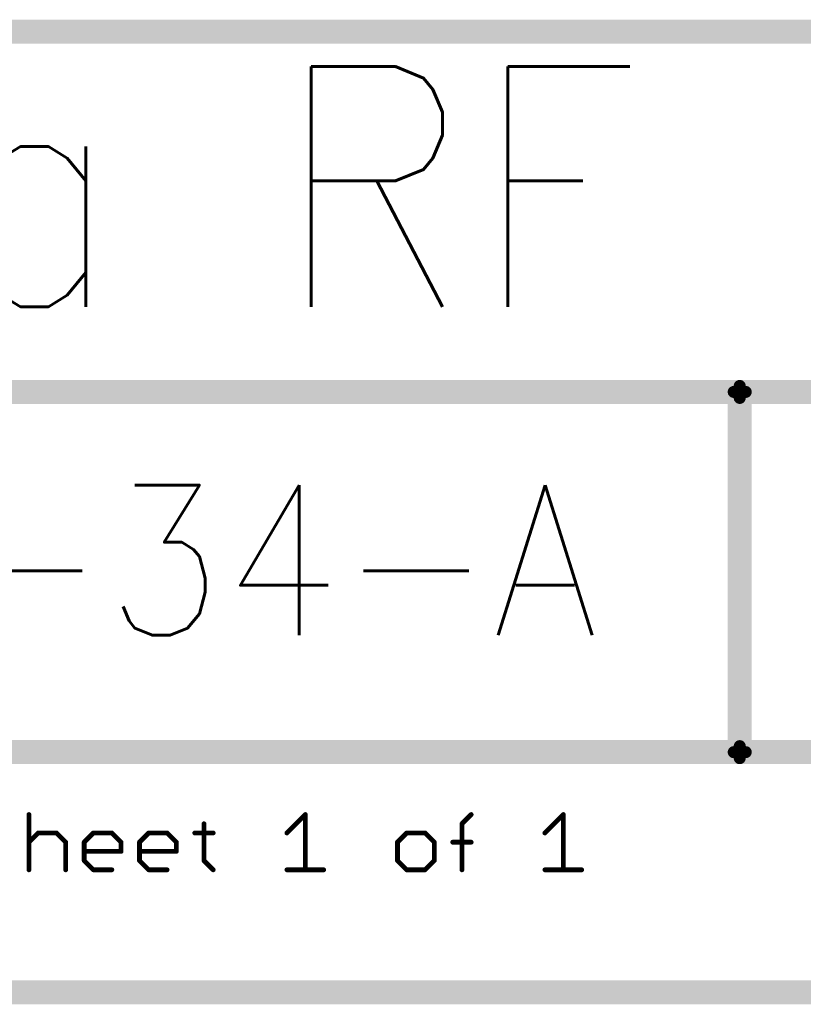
# Model space of a CAD drawing. Header units: millimetres. Extents: x -1.5 to 11.1, y -3 to 5.
# Tile 314 of 323: x 8 to 8.653, y -3.01 to -2.19. Entities that reach past the tile are written whole.
import ezdxf

# ---------------------------------------------------------------- set-up
doc = ezdxf.new("R2010")
doc.units = ezdxf.units.MM
doc.header["$MEASUREMENT"] = 0
doc.layers.add('Document', color=7, linetype='Continuous', true_color=0x7f7f00)
doc.styles.add('textstyle15', font='standard')
doc.styles.add('textstyle17', font='standard')

# ---------------------------------------------------------------- blocks, each defined once
blk = doc.blocks.new('PCB_F___30T_20G_16D_4003_1')
at = {"layer": 'Document'}
for points in [[(6.4, -2.2, 0.02, 0.02, 0), (9, -2.2, 0.02, 0.02, 0)], [(7.1, -2.5, 0.02, 0.02, 0), (8.6, -2.5, 0.02, 0.02, 0)], [(8.6, -2.5, 0.02, 0.02, 0), (9, -2.5, 0.02, 0.02, 0)], [(8.6, -2.8, 0.02, 0.02, 0), (8.6, -2.5, 0.02, 0.02, 0)], [(8.6, -2.505, 0.01, 0.01, -1), (8.6, -2.495, 0.01, 0.01, 0)], [(8.595, -2.5, 0.01, 0.01, -1), (8.605, -2.5, 0.01, 0.01, 0)], [(8.6, -2.495, 0.01, 0.01, -1), (8.6, -2.505, 0.01, 0.01, 0)], [(7.8, -2.8, 0.02, 0.02, 0), (8.6, -2.8, 0.02, 0.02, 0)], [(8.6, -2.8, 0.02, 0.02, 0), (9, -2.8, 0.02, 0.02, 0)], [(8.6, -2.805, 0.01, 0.01, -1), (8.6, -2.795, 0.01, 0.01, 0)], [(8.605, -2.8, 0.01, 0.01, -1), (8.595, -2.8, 0.01, 0.01, 0)], [(8.6, -2.795, 0.01, 0.01, -1), (8.6, -2.805, 0.01, 0.01, 0)], [(8.008039, -2.898, 0.004, 0.004, 0), (8.008039, -2.851961, 0.004, 0.004, 0)], [(8.007039, -2.851961, 0.002, 0.002, -1), (8.009039, -2.851961, 0.002, 0.002, 0)], [(8.222889, -2.867307, 0.004, 0.004, 0), (8.238235, -2.851961, 0.004, 0.004, 0)], [(8.238235, -2.898, 0.004, 0.004, 0), (8.238235, -2.851961, 0.004, 0.004, 0)], [(8.237235, -2.851961, 0.002, 0.002, -1), (8.239235, -2.851961, 0.002, 0.002, 0)], [(8.237528, -2.851254, 0.002, 0.002, -1), (8.238942, -2.852668, 0.002, 0.002, 0)], [(8.36868, -2.859634, 0.004, 0.004, 0), (8.376353, -2.851961, 0.004, 0.004, 0)], [(8.375646, -2.851254, 0.002, 0.002, -1), (8.37706, -2.852668, 0.002, 0.002, 0)], [(8.437739, -2.867307, 0.004, 0.004, 0), (8.453085, -2.851961, 0.004, 0.004, 0)], [(8.453085, -2.898, 0.004, 0.004, 0), (8.453085, -2.851961, 0.004, 0.004, 0)], [(8.452085, -2.851961, 0.002, 0.002, -1), (8.454085, -2.851961, 0.002, 0.002, 0)], [(8.452378, -2.851254, 0.002, 0.002, -1), (8.453792, -2.852668, 0.002, 0.002, 0)], [(8.15383, -2.890327, 0.004, 0.004, 0), (8.15383, -2.859634, 0.004, 0.004, 0)], [(8.15283, -2.859634, 0.002, 0.002, -1), (8.15483, -2.859634, 0.002, 0.002, 0)], [(8.36868, -2.898, 0.004, 0.004, 0), (8.36868, -2.859634, 0.004, 0.004, 0)], [(8.36768, -2.859634, 0.002, 0.002, -1), (8.36968, -2.859634, 0.002, 0.002, 0)], [(8.369387, -2.860341, 0.002, 0.002, -1), (8.367973, -2.858927, 0.002, 0.002, 0)], [(8.008039, -2.87498, 0.004, 0.004, 0), (8.015712, -2.867307, 0.004, 0.004, 0)], [(8.015712, -2.867307, 0.004, 0.004, 0), (8.031059, -2.867307, 0.004, 0.004, 0)], [(8.015712, -2.868307, 0.002, 0.002, -1), (8.015712, -2.866307, 0.002, 0.002, 0)], [(8.015005, -2.8666, 0.002, 0.002, -1), (8.016419, -2.868014, 0.002, 0.002, 0)], [(8.031059, -2.867307, 0.004, 0.004, 0), (8.038732, -2.87498, 0.004, 0.004, 0)], [(8.030352, -2.868014, 0.002, 0.002, -1), (8.031766, -2.8666, 0.002, 0.002, 0)], [(8.031059, -2.866307, 0.002, 0.002, -1), (8.031059, -2.868307, 0.002, 0.002, 0)], [(8.054078, -2.87498, 0.004, 0.004, 0), (8.061752, -2.867307, 0.004, 0.004, 0)], [(8.061752, -2.867307, 0.004, 0.004, 0), (8.077098, -2.867307, 0.004, 0.004, 0)], [(8.061752, -2.868307, 0.002, 0.002, -1), (8.061752, -2.866307, 0.002, 0.002, 0)], [(8.061044, -2.8666, 0.002, 0.002, -1), (8.062459, -2.868014, 0.002, 0.002, 0)], [(8.077098, -2.867307, 0.004, 0.004, 0), (8.084771, -2.87498, 0.004, 0.004, 0)], [(8.076391, -2.868014, 0.002, 0.002, -1), (8.077805, -2.8666, 0.002, 0.002, 0)], [(8.077098, -2.866307, 0.002, 0.002, -1), (8.077098, -2.868307, 0.002, 0.002, 0)], [(8.100118, -2.87498, 0.004, 0.004, 0), (8.107791, -2.867307, 0.004, 0.004, 0)], [(8.107791, -2.867307, 0.004, 0.004, 0), (8.123137, -2.867307, 0.004, 0.004, 0)], [(8.107791, -2.868307, 0.002, 0.002, -1), (8.107791, -2.866307, 0.002, 0.002, 0)], [(8.107084, -2.8666, 0.002, 0.002, -1), (8.108498, -2.868014, 0.002, 0.002, 0)], [(8.123137, -2.867307, 0.004, 0.004, 0), (8.130811, -2.87498, 0.004, 0.004, 0)], [(8.12243, -2.868014, 0.002, 0.002, -1), (8.123844, -2.8666, 0.002, 0.002, 0)], [(8.123137, -2.866307, 0.002, 0.002, -1), (8.123137, -2.868307, 0.002, 0.002, 0)], [(8.146157, -2.867307, 0.004, 0.004, 0), (8.161503, -2.867307, 0.004, 0.004, 0)], [(8.146157, -2.868307, 0.002, 0.002, -1), (8.146157, -2.866307, 0.002, 0.002, 0)], [(8.161503, -2.866307, 0.002, 0.002, -1), (8.161503, -2.868307, 0.002, 0.002, 0)], [(8.223596, -2.868014, 0.002, 0.002, -1), (8.222182, -2.8666, 0.002, 0.002, 0)], [(8.314968, -2.87498, 0.004, 0.004, 0), (8.322641, -2.867307, 0.004, 0.004, 0)], [(8.322641, -2.867307, 0.004, 0.004, 0), (8.337987, -2.867307, 0.004, 0.004, 0)], [(8.322641, -2.868307, 0.002, 0.002, -1), (8.322641, -2.866307, 0.002, 0.002, 0)], [(8.321934, -2.8666, 0.002, 0.002, -1), (8.323348, -2.868014, 0.002, 0.002, 0)], [(8.337987, -2.867307, 0.004, 0.004, 0), (8.34566, -2.87498, 0.004, 0.004, 0)], [(8.33728, -2.868014, 0.002, 0.002, -1), (8.338694, -2.8666, 0.002, 0.002, 0)], [(8.337987, -2.866307, 0.002, 0.002, -1), (8.337987, -2.868307, 0.002, 0.002, 0)], [(8.438446, -2.868014, 0.002, 0.002, -1), (8.437032, -2.8666, 0.002, 0.002, 0)], [(8.008746, -2.875688, 0.002, 0.002, -1), (8.007332, -2.874273, 0.002, 0.002, 0)], [(8.038732, -2.898, 0.004, 0.004, 0), (8.038732, -2.87498, 0.004, 0.004, 0)], [(8.037732, -2.87498, 0.002, 0.002, -1), (8.039732, -2.87498, 0.002, 0.002, 0)], [(8.039439, -2.874273, 0.002, 0.002, -1), (8.038025, -2.875688, 0.002, 0.002, 0)], [(8.054078, -2.890327, 0.004, 0.004, 0), (8.054078, -2.87498, 0.004, 0.004, 0)], [(8.053078, -2.87498, 0.002, 0.002, -1), (8.055078, -2.87498, 0.002, 0.002, 0)], [(8.054786, -2.875688, 0.002, 0.002, -1), (8.053371, -2.874273, 0.002, 0.002, 0)], [(8.084771, -2.882654, 0.004, 0.004, 0), (8.084771, -2.87498, 0.004, 0.004, 0)], [(8.083771, -2.87498, 0.002, 0.002, -1), (8.085771, -2.87498, 0.002, 0.002, 0)], [(8.085478, -2.874273, 0.002, 0.002, -1), (8.084064, -2.875688, 0.002, 0.002, 0)], [(8.100118, -2.890327, 0.004, 0.004, 0), (8.100118, -2.87498, 0.004, 0.004, 0)], [(8.099118, -2.87498, 0.002, 0.002, -1), (8.101118, -2.87498, 0.002, 0.002, 0)], [(8.100825, -2.875688, 0.002, 0.002, -1), (8.099411, -2.874273, 0.002, 0.002, 0)], [(8.130811, -2.882654, 0.004, 0.004, 0), (8.130811, -2.87498, 0.004, 0.004, 0)], [(8.129811, -2.87498, 0.002, 0.002, -1), (8.131811, -2.87498, 0.002, 0.002, 0)], [(8.131518, -2.874273, 0.002, 0.002, -1), (8.130103, -2.875688, 0.002, 0.002, 0)], [(8.315675, -2.875688, 0.002, 0.002, -1), (8.31426, -2.874273, 0.002, 0.002, 0)], [(8.314968, -2.890327, 0.004, 0.004, 0), (8.314968, -2.87498, 0.004, 0.004, 0)], [(8.313968, -2.87498, 0.002, 0.002, -1), (8.315968, -2.87498, 0.002, 0.002, 0)], [(8.34566, -2.890327, 0.004, 0.004, 0), (8.34566, -2.87498, 0.004, 0.004, 0)], [(8.34466, -2.87498, 0.002, 0.002, -1), (8.34666, -2.87498, 0.002, 0.002, 0)], [(8.346367, -2.874273, 0.002, 0.002, -1), (8.344953, -2.875688, 0.002, 0.002, 0)], [(8.361007, -2.87498, 0.004, 0.004, 0), (8.376353, -2.87498, 0.004, 0.004, 0)], [(8.361007, -2.87598, 0.002, 0.002, -1), (8.361007, -2.87398, 0.002, 0.002, 0)], [(8.376353, -2.87398, 0.002, 0.002, -1), (8.376353, -2.87598, 0.002, 0.002, 0)], [(8.054078, -2.882654, 0.004, 0.004, 0), (8.084771, -2.882654, 0.004, 0.004, 0)], [(8.054078, -2.883654, 0.002, 0.002, -1), (8.054078, -2.881654, 0.002, 0.002, 0)], [(8.085771, -2.882654, 0.002, 0.002, -1), (8.083771, -2.882654, 0.002, 0.002, 0)], [(8.084771, -2.881654, 0.002, 0.002, -1), (8.084771, -2.883654, 0.002, 0.002, 0)], [(8.100118, -2.882654, 0.004, 0.004, 0), (8.130811, -2.882654, 0.004, 0.004, 0)], [(8.100118, -2.883654, 0.002, 0.002, -1), (8.100118, -2.881654, 0.002, 0.002, 0)], [(8.131811, -2.882654, 0.002, 0.002, -1), (8.129811, -2.882654, 0.002, 0.002, 0)], [(8.130811, -2.881654, 0.002, 0.002, -1), (8.130811, -2.883654, 0.002, 0.002, 0)], [(8.054078, -2.890327, 0.004, 0.004, 0), (8.061752, -2.898, 0.004, 0.004, 0)], [(8.053371, -2.891034, 0.002, 0.002, -1), (8.054786, -2.88962, 0.002, 0.002, 0)], [(8.055078, -2.890327, 0.002, 0.002, -1), (8.053078, -2.890327, 0.002, 0.002, 0)], [(8.100118, -2.890327, 0.004, 0.004, 0), (8.107791, -2.898, 0.004, 0.004, 0)], [(8.099411, -2.891034, 0.002, 0.002, -1), (8.100825, -2.88962, 0.002, 0.002, 0)], [(8.101118, -2.890327, 0.002, 0.002, -1), (8.099118, -2.890327, 0.002, 0.002, 0)], [(8.15383, -2.890327, 0.004, 0.004, 0), (8.161503, -2.898, 0.004, 0.004, 0)], [(8.153123, -2.891034, 0.002, 0.002, -1), (8.154537, -2.88962, 0.002, 0.002, 0)], [(8.15483, -2.890327, 0.002, 0.002, -1), (8.15283, -2.890327, 0.002, 0.002, 0)], [(8.31426, -2.891034, 0.002, 0.002, -1), (8.315675, -2.88962, 0.002, 0.002, 0)], [(8.314968, -2.890327, 0.004, 0.004, 0), (8.322641, -2.898, 0.004, 0.004, 0)], [(8.315968, -2.890327, 0.002, 0.002, -1), (8.313968, -2.890327, 0.002, 0.002, 0)], [(8.337987, -2.898, 0.004, 0.004, 0), (8.34566, -2.890327, 0.004, 0.004, 0)], [(8.34666, -2.890327, 0.002, 0.002, -1), (8.34466, -2.890327, 0.002, 0.002, 0)], [(8.344953, -2.88962, 0.002, 0.002, -1), (8.346367, -2.891034, 0.002, 0.002, 0)], [(8.009039, -2.898, 0.002, 0.002, -1), (8.007039, -2.898, 0.002, 0.002, 0)], [(8.039732, -2.898, 0.002, 0.002, -1), (8.037732, -2.898, 0.002, 0.002, 0)], [(8.061752, -2.898, 0.004, 0.004, 0), (8.077098, -2.898, 0.004, 0.004, 0)], [(8.061752, -2.899, 0.002, 0.002, -1), (8.061752, -2.897, 0.002, 0.002, 0)], [(8.062459, -2.897293, 0.002, 0.002, -1), (8.061044, -2.898707, 0.002, 0.002, 0)], [(8.077098, -2.897, 0.002, 0.002, -1), (8.077098, -2.899, 0.002, 0.002, 0)], [(8.107791, -2.898, 0.004, 0.004, 0), (8.123137, -2.898, 0.004, 0.004, 0)], [(8.107791, -2.899, 0.002, 0.002, -1), (8.107791, -2.897, 0.002, 0.002, 0)], [(8.108498, -2.897293, 0.002, 0.002, -1), (8.107084, -2.898707, 0.002, 0.002, 0)], [(8.123137, -2.897, 0.002, 0.002, -1), (8.123137, -2.899, 0.002, 0.002, 0)], [(8.16221, -2.897293, 0.002, 0.002, -1), (8.160796, -2.898707, 0.002, 0.002, 0)], [(8.222889, -2.898, 0.004, 0.004, 0), (8.253582, -2.898, 0.004, 0.004, 0)], [(8.222889, -2.899, 0.002, 0.002, -1), (8.222889, -2.897, 0.002, 0.002, 0)], [(8.239235, -2.898, 0.002, 0.002, -1), (8.237235, -2.898, 0.002, 0.002, 0)], [(8.253582, -2.897, 0.002, 0.002, -1), (8.253582, -2.899, 0.002, 0.002, 0)], [(8.322641, -2.898, 0.004, 0.004, 0), (8.337987, -2.898, 0.004, 0.004, 0)], [(8.322641, -2.899, 0.002, 0.002, -1), (8.322641, -2.897, 0.002, 0.002, 0)], [(8.323348, -2.897293, 0.002, 0.002, -1), (8.321934, -2.898707, 0.002, 0.002, 0)], [(8.338694, -2.898707, 0.002, 0.002, -1), (8.33728, -2.897293, 0.002, 0.002, 0)], [(8.337987, -2.897, 0.002, 0.002, -1), (8.337987, -2.899, 0.002, 0.002, 0)], [(8.36968, -2.898, 0.002, 0.002, -1), (8.36768, -2.898, 0.002, 0.002, 0)], [(8.437739, -2.898, 0.004, 0.004, 0), (8.468432, -2.898, 0.004, 0.004, 0)], [(8.437739, -2.899, 0.002, 0.002, -1), (8.437739, -2.897, 0.002, 0.002, 0)], [(8.454085, -2.898, 0.002, 0.002, -1), (8.452085, -2.898, 0.002, 0.002, 0)], [(8.468432, -2.897, 0.002, 0.002, -1), (8.468432, -2.899, 0.002, 0.002, 0)], [(7.8, -3, 0.02, 0.02, 0), (9, -3, 0.02, 0.02, 0)]]:
    blk.add_lwpolyline(points, format="xyseb", dxfattribs=at)
for points in [[(8.595, -2.5, 0.01, 0.01, 1), (8.605, -2.5, 0.01, 0.01, 1)], [(8.595, -2.5, 0.01, 0.01, 1), (8.605, -2.5, 0.01, 0.01, 1)], [(8.595, -2.5, 0.01, 0.01, 1), (8.605, -2.5, 0.01, 0.01, 1)], [(8.5975, -2.495, 0.005, 0.005, 1), (8.6025, -2.495, 0.005, 0.005, 1)], [(8.5975, -2.495, 0.005, 0.005, 1), (8.6025, -2.495, 0.005, 0.005, 1)], [(8.5925, -2.5, 0.005, 0.005, 1), (8.5975, -2.5, 0.005, 0.005, 1)], [(8.5975, -2.505, 0.005, 0.005, 1), (8.6025, -2.505, 0.005, 0.005, 1)], [(8.5975, -2.505, 0.005, 0.005, 1), (8.6025, -2.505, 0.005, 0.005, 1)], [(8.6025, -2.5, 0.005, 0.005, 1), (8.6075, -2.5, 0.005, 0.005, 1)], [(8.595, -2.8, 0.01, 0.01, 1), (8.605, -2.8, 0.01, 0.01, 1)], [(8.595, -2.8, 0.01, 0.01, 1), (8.605, -2.8, 0.01, 0.01, 1)], [(8.595, -2.8, 0.01, 0.01, 1), (8.605, -2.8, 0.01, 0.01, 1)], [(8.5925, -2.8, 0.005, 0.005, 1), (8.5975, -2.8, 0.005, 0.005, 1)], [(8.5975, -2.795, 0.005, 0.005, 1), (8.6025, -2.795, 0.005, 0.005, 1)], [(8.5975, -2.795, 0.005, 0.005, 1), (8.6025, -2.795, 0.005, 0.005, 1)], [(8.6025, -2.8, 0.005, 0.005, 1), (8.6075, -2.8, 0.005, 0.005, 1)], [(8.5975, -2.805, 0.005, 0.005, 1), (8.6025, -2.805, 0.005, 0.005, 1)], [(8.5975, -2.805, 0.005, 0.005, 1), (8.6025, -2.805, 0.005, 0.005, 1)], [(8.007039, -2.851961, 0.002, 0.002, 1), (8.009039, -2.851961, 0.002, 0.002, 1)], [(8.006539, -2.851961, 0.001, 0.001, 1), (8.007539, -2.851961, 0.001, 0.001, 1)], [(8.008539, -2.851961, 0.001, 0.001, 1), (8.009539, -2.851961, 0.001, 0.001, 1)], [(8.237235, -2.851961, 0.002, 0.002, 1), (8.239235, -2.851961, 0.002, 0.002, 1)], [(8.237235, -2.851961, 0.002, 0.002, 1), (8.239235, -2.851961, 0.002, 0.002, 1)], [(8.236735, -2.851961, 0.001, 0.001, 1), (8.237735, -2.851961, 0.001, 0.001, 1)], [(8.237028, -2.851254, 0.001, 0.001, 1), (8.238028, -2.851254, 0.001, 0.001, 1)], [(8.238442, -2.852668, 0.001, 0.001, 1), (8.239442, -2.852668, 0.001, 0.001, 1)], [(8.238735, -2.851961, 0.001, 0.001, 1), (8.239735, -2.851961, 0.001, 0.001, 1)], [(8.375353, -2.851961, 0.002, 0.002, 1), (8.377353, -2.851961, 0.002, 0.002, 1)], [(8.375146, -2.851254, 0.001, 0.001, 1), (8.376146, -2.851254, 0.001, 0.001, 1)], [(8.37656, -2.852668, 0.001, 0.001, 1), (8.37756, -2.852668, 0.001, 0.001, 1)], [(8.452085, -2.851961, 0.002, 0.002, 1), (8.454085, -2.851961, 0.002, 0.002, 1)], [(8.452085, -2.851961, 0.002, 0.002, 1), (8.454085, -2.851961, 0.002, 0.002, 1)], [(8.451585, -2.851961, 0.001, 0.001, 1), (8.452585, -2.851961, 0.001, 0.001, 1)], [(8.451878, -2.851254, 0.001, 0.001, 1), (8.452878, -2.851254, 0.001, 0.001, 1)], [(8.453292, -2.852668, 0.001, 0.001, 1), (8.454292, -2.852668, 0.001, 0.001, 1)], [(8.453585, -2.851961, 0.001, 0.001, 1), (8.454585, -2.851961, 0.001, 0.001, 1)], [(8.15283, -2.859634, 0.002, 0.002, 1), (8.15483, -2.859634, 0.002, 0.002, 1)], [(8.15233, -2.859634, 0.001, 0.001, 1), (8.15333, -2.859634, 0.001, 0.001, 1)], [(8.15433, -2.859634, 0.001, 0.001, 1), (8.15533, -2.859634, 0.001, 0.001, 1)], [(8.36768, -2.859634, 0.002, 0.002, 1), (8.36968, -2.859634, 0.002, 0.002, 1)], [(8.36768, -2.859634, 0.002, 0.002, 1), (8.36968, -2.859634, 0.002, 0.002, 1)], [(8.36718, -2.859634, 0.001, 0.001, 1), (8.36818, -2.859634, 0.001, 0.001, 1)], [(8.367473, -2.858927, 0.001, 0.001, 1), (8.368473, -2.858927, 0.001, 0.001, 1)], [(8.368887, -2.860341, 0.001, 0.001, 1), (8.369887, -2.860341, 0.001, 0.001, 1)], [(8.36918, -2.859634, 0.001, 0.001, 1), (8.37018, -2.859634, 0.001, 0.001, 1)], [(8.014712, -2.867307, 0.002, 0.002, 1), (8.016712, -2.867307, 0.002, 0.002, 1)], [(8.014712, -2.867307, 0.002, 0.002, 1), (8.016712, -2.867307, 0.002, 0.002, 1)], [(8.014505, -2.8666, 0.001, 0.001, 1), (8.015505, -2.8666, 0.001, 0.001, 1)], [(8.015212, -2.866307, 0.001, 0.001, 1), (8.016212, -2.866307, 0.001, 0.001, 1)], [(8.015212, -2.868307, 0.001, 0.001, 1), (8.016212, -2.868307, 0.001, 0.001, 1)], [(8.015919, -2.868014, 0.001, 0.001, 1), (8.016919, -2.868014, 0.001, 0.001, 1)], [(8.030059, -2.867307, 0.002, 0.002, 1), (8.032059, -2.867307, 0.002, 0.002, 1)], [(8.030059, -2.867307, 0.002, 0.002, 1), (8.032059, -2.867307, 0.002, 0.002, 1)], [(8.029852, -2.868014, 0.001, 0.001, 1), (8.030852, -2.868014, 0.001, 0.001, 1)], [(8.030559, -2.866307, 0.001, 0.001, 1), (8.031559, -2.866307, 0.001, 0.001, 1)], [(8.030559, -2.868307, 0.001, 0.001, 1), (8.031559, -2.868307, 0.001, 0.001, 1)], [(8.031266, -2.8666, 0.001, 0.001, 1), (8.032266, -2.8666, 0.001, 0.001, 1)], [(8.060752, -2.867307, 0.002, 0.002, 1), (8.062752, -2.867307, 0.002, 0.002, 1)], [(8.060752, -2.867307, 0.002, 0.002, 1), (8.062752, -2.867307, 0.002, 0.002, 1)], [(8.060544, -2.8666, 0.001, 0.001, 1), (8.061544, -2.8666, 0.001, 0.001, 1)], [(8.061252, -2.866307, 0.001, 0.001, 1), (8.062252, -2.866307, 0.001, 0.001, 1)], [(8.061252, -2.868307, 0.001, 0.001, 1), (8.062252, -2.868307, 0.001, 0.001, 1)], [(8.061959, -2.868014, 0.001, 0.001, 1), (8.062959, -2.868014, 0.001, 0.001, 1)], [(8.076098, -2.867307, 0.002, 0.002, 1), (8.078098, -2.867307, 0.002, 0.002, 1)], [(8.076098, -2.867307, 0.002, 0.002, 1), (8.078098, -2.867307, 0.002, 0.002, 1)], [(8.075891, -2.868014, 0.001, 0.001, 1), (8.076891, -2.868014, 0.001, 0.001, 1)], [(8.076598, -2.866307, 0.001, 0.001, 1), (8.077598, -2.866307, 0.001, 0.001, 1)], [(8.076598, -2.868307, 0.001, 0.001, 1), (8.077598, -2.868307, 0.001, 0.001, 1)], [(8.077305, -2.8666, 0.001, 0.001, 1), (8.078305, -2.8666, 0.001, 0.001, 1)], [(8.106791, -2.867307, 0.002, 0.002, 1), (8.108791, -2.867307, 0.002, 0.002, 1)], [(8.106791, -2.867307, 0.002, 0.002, 1), (8.108791, -2.867307, 0.002, 0.002, 1)], [(8.106584, -2.8666, 0.001, 0.001, 1), (8.107584, -2.8666, 0.001, 0.001, 1)], [(8.107291, -2.866307, 0.001, 0.001, 1), (8.108291, -2.866307, 0.001, 0.001, 1)], [(8.107291, -2.868307, 0.001, 0.001, 1), (8.108291, -2.868307, 0.001, 0.001, 1)], [(8.107998, -2.868014, 0.001, 0.001, 1), (8.108998, -2.868014, 0.001, 0.001, 1)], [(8.122137, -2.867307, 0.002, 0.002, 1), (8.124137, -2.867307, 0.002, 0.002, 1)], [(8.122137, -2.867307, 0.002, 0.002, 1), (8.124137, -2.867307, 0.002, 0.002, 1)], [(8.12193, -2.868014, 0.001, 0.001, 1), (8.12293, -2.868014, 0.001, 0.001, 1)], [(8.122637, -2.866307, 0.001, 0.001, 1), (8.123637, -2.866307, 0.001, 0.001, 1)], [(8.122637, -2.868307, 0.001, 0.001, 1), (8.123637, -2.868307, 0.001, 0.001, 1)], [(8.123344, -2.8666, 0.001, 0.001, 1), (8.124344, -2.8666, 0.001, 0.001, 1)], [(8.145157, -2.867307, 0.002, 0.002, 1), (8.147157, -2.867307, 0.002, 0.002, 1)], [(8.145657, -2.866307, 0.001, 0.001, 1), (8.146657, -2.866307, 0.001, 0.001, 1)], [(8.145657, -2.868307, 0.001, 0.001, 1), (8.146657, -2.868307, 0.001, 0.001, 1)], [(8.160503, -2.867307, 0.002, 0.002, 1), (8.162503, -2.867307, 0.002, 0.002, 1)], [(8.161003, -2.866307, 0.001, 0.001, 1), (8.162003, -2.866307, 0.001, 0.001, 1)], [(8.161003, -2.868307, 0.001, 0.001, 1), (8.162003, -2.868307, 0.001, 0.001, 1)], [(8.221889, -2.867307, 0.002, 0.002, 1), (8.223889, -2.867307, 0.002, 0.002, 1)], [(8.221682, -2.8666, 0.001, 0.001, 1), (8.222682, -2.8666, 0.001, 0.001, 1)], [(8.223096, -2.868014, 0.001, 0.001, 1), (8.224096, -2.868014, 0.001, 0.001, 1)], [(8.321641, -2.867307, 0.002, 0.002, 1), (8.323641, -2.867307, 0.002, 0.002, 1)], [(8.321641, -2.867307, 0.002, 0.002, 1), (8.323641, -2.867307, 0.002, 0.002, 1)], [(8.321434, -2.8666, 0.001, 0.001, 1), (8.322434, -2.8666, 0.001, 0.001, 1)], [(8.322141, -2.866307, 0.001, 0.001, 1), (8.323141, -2.866307, 0.001, 0.001, 1)], [(8.322141, -2.868307, 0.001, 0.001, 1), (8.323141, -2.868307, 0.001, 0.001, 1)], [(8.322848, -2.868014, 0.001, 0.001, 1), (8.323848, -2.868014, 0.001, 0.001, 1)], [(8.336987, -2.867307, 0.002, 0.002, 1), (8.338987, -2.867307, 0.002, 0.002, 1)], [(8.336987, -2.867307, 0.002, 0.002, 1), (8.338987, -2.867307, 0.002, 0.002, 1)], [(8.33678, -2.868014, 0.001, 0.001, 1), (8.33778, -2.868014, 0.001, 0.001, 1)], [(8.337487, -2.866307, 0.001, 0.001, 1), (8.338487, -2.866307, 0.001, 0.001, 1)], [(8.337487, -2.868307, 0.001, 0.001, 1), (8.338487, -2.868307, 0.001, 0.001, 1)], [(8.338194, -2.8666, 0.001, 0.001, 1), (8.339194, -2.8666, 0.001, 0.001, 1)], [(8.436739, -2.867307, 0.002, 0.002, 1), (8.438739, -2.867307, 0.002, 0.002, 1)], [(8.436532, -2.8666, 0.001, 0.001, 1), (8.437532, -2.8666, 0.001, 0.001, 1)], [(8.437946, -2.868014, 0.001, 0.001, 1), (8.438946, -2.868014, 0.001, 0.001, 1)], [(8.007039, -2.87498, 0.002, 0.002, 1), (8.009039, -2.87498, 0.002, 0.002, 1)], [(8.006832, -2.874273, 0.001, 0.001, 1), (8.007832, -2.874273, 0.001, 0.001, 1)], [(8.008246, -2.875688, 0.001, 0.001, 1), (8.009246, -2.875688, 0.001, 0.001, 1)], [(8.037732, -2.87498, 0.002, 0.002, 1), (8.039732, -2.87498, 0.002, 0.002, 1)], [(8.037732, -2.87498, 0.002, 0.002, 1), (8.039732, -2.87498, 0.002, 0.002, 1)], [(8.037232, -2.87498, 0.001, 0.001, 1), (8.038232, -2.87498, 0.001, 0.001, 1)], [(8.037525, -2.875688, 0.001, 0.001, 1), (8.038525, -2.875688, 0.001, 0.001, 1)], [(8.038939, -2.874273, 0.001, 0.001, 1), (8.039939, -2.874273, 0.001, 0.001, 1)], [(8.039232, -2.87498, 0.001, 0.001, 1), (8.040232, -2.87498, 0.001, 0.001, 1)], [(8.053078, -2.87498, 0.002, 0.002, 1), (8.055078, -2.87498, 0.002, 0.002, 1)], [(8.053078, -2.87498, 0.002, 0.002, 1), (8.055078, -2.87498, 0.002, 0.002, 1)], [(8.052578, -2.87498, 0.001, 0.001, 1), (8.053578, -2.87498, 0.001, 0.001, 1)], [(8.052871, -2.874273, 0.001, 0.001, 1), (8.053871, -2.874273, 0.001, 0.001, 1)], [(8.054286, -2.875688, 0.001, 0.001, 1), (8.055286, -2.875688, 0.001, 0.001, 1)], [(8.054578, -2.87498, 0.001, 0.001, 1), (8.055578, -2.87498, 0.001, 0.001, 1)], [(8.083771, -2.87498, 0.002, 0.002, 1), (8.085771, -2.87498, 0.002, 0.002, 1)], [(8.083771, -2.87498, 0.002, 0.002, 1), (8.085771, -2.87498, 0.002, 0.002, 1)], [(8.083271, -2.87498, 0.001, 0.001, 1), (8.084271, -2.87498, 0.001, 0.001, 1)], [(8.083564, -2.875688, 0.001, 0.001, 1), (8.084564, -2.875688, 0.001, 0.001, 1)], [(8.084978, -2.874273, 0.001, 0.001, 1), (8.085978, -2.874273, 0.001, 0.001, 1)], [(8.085271, -2.87498, 0.001, 0.001, 1), (8.086271, -2.87498, 0.001, 0.001, 1)], [(8.099118, -2.87498, 0.002, 0.002, 1), (8.101118, -2.87498, 0.002, 0.002, 1)], [(8.099118, -2.87498, 0.002, 0.002, 1), (8.101118, -2.87498, 0.002, 0.002, 1)], [(8.098618, -2.87498, 0.001, 0.001, 1), (8.099618, -2.87498, 0.001, 0.001, 1)], [(8.098911, -2.874273, 0.001, 0.001, 1), (8.099911, -2.874273, 0.001, 0.001, 1)], [(8.100325, -2.875688, 0.001, 0.001, 1), (8.101325, -2.875688, 0.001, 0.001, 1)], [(8.100618, -2.87498, 0.001, 0.001, 1), (8.101618, -2.87498, 0.001, 0.001, 1)], [(8.129811, -2.87498, 0.002, 0.002, 1), (8.131811, -2.87498, 0.002, 0.002, 1)], [(8.129811, -2.87498, 0.002, 0.002, 1), (8.131811, -2.87498, 0.002, 0.002, 1)], [(8.129311, -2.87498, 0.001, 0.001, 1), (8.130311, -2.87498, 0.001, 0.001, 1)], [(8.129603, -2.875688, 0.001, 0.001, 1), (8.130603, -2.875688, 0.001, 0.001, 1)], [(8.131018, -2.874273, 0.001, 0.001, 1), (8.132018, -2.874273, 0.001, 0.001, 1)], [(8.131311, -2.87498, 0.001, 0.001, 1), (8.132311, -2.87498, 0.001, 0.001, 1)], [(8.313968, -2.87498, 0.002, 0.002, 1), (8.315968, -2.87498, 0.002, 0.002, 1)], [(8.313968, -2.87498, 0.002, 0.002, 1), (8.315968, -2.87498, 0.002, 0.002, 1)], [(8.313468, -2.87498, 0.001, 0.001, 1), (8.314468, -2.87498, 0.001, 0.001, 1)], [(8.31376, -2.874273, 0.001, 0.001, 1), (8.31476, -2.874273, 0.001, 0.001, 1)], [(8.315175, -2.875688, 0.001, 0.001, 1), (8.316175, -2.875688, 0.001, 0.001, 1)], [(8.315468, -2.87498, 0.001, 0.001, 1), (8.316468, -2.87498, 0.001, 0.001, 1)], [(8.34466, -2.87498, 0.002, 0.002, 1), (8.34666, -2.87498, 0.002, 0.002, 1)], [(8.34466, -2.87498, 0.002, 0.002, 1), (8.34666, -2.87498, 0.002, 0.002, 1)], [(8.34416, -2.87498, 0.001, 0.001, 1), (8.34516, -2.87498, 0.001, 0.001, 1)], [(8.344453, -2.875688, 0.001, 0.001, 1), (8.345453, -2.875688, 0.001, 0.001, 1)], [(8.345867, -2.874273, 0.001, 0.001, 1), (8.346867, -2.874273, 0.001, 0.001, 1)], [(8.34616, -2.87498, 0.001, 0.001, 1), (8.34716, -2.87498, 0.001, 0.001, 1)], [(8.360007, -2.87498, 0.002, 0.002, 1), (8.362007, -2.87498, 0.002, 0.002, 1)], [(8.360507, -2.87398, 0.001, 0.001, 1), (8.361507, -2.87398, 0.001, 0.001, 1)], [(8.360507, -2.87598, 0.001, 0.001, 1), (8.361507, -2.87598, 0.001, 0.001, 1)], [(8.375353, -2.87498, 0.002, 0.002, 1), (8.377353, -2.87498, 0.002, 0.002, 1)], [(8.375853, -2.87398, 0.001, 0.001, 1), (8.376853, -2.87398, 0.001, 0.001, 1)], [(8.375853, -2.87598, 0.001, 0.001, 1), (8.376853, -2.87598, 0.001, 0.001, 1)], [(8.053078, -2.882654, 0.002, 0.002, 1), (8.055078, -2.882654, 0.002, 0.002, 1)], [(8.053578, -2.881654, 0.001, 0.001, 1), (8.054578, -2.881654, 0.001, 0.001, 1)], [(8.053578, -2.883654, 0.001, 0.001, 1), (8.054578, -2.883654, 0.001, 0.001, 1)], [(8.083771, -2.882654, 0.002, 0.002, 1), (8.085771, -2.882654, 0.002, 0.002, 1)], [(8.083771, -2.882654, 0.002, 0.002, 1), (8.085771, -2.882654, 0.002, 0.002, 1)], [(8.083271, -2.882654, 0.001, 0.001, 1), (8.084271, -2.882654, 0.001, 0.001, 1)], [(8.084271, -2.881654, 0.001, 0.001, 1), (8.085271, -2.881654, 0.001, 0.001, 1)], [(8.084271, -2.883654, 0.001, 0.001, 1), (8.085271, -2.883654, 0.001, 0.001, 1)], [(8.085271, -2.882654, 0.001, 0.001, 1), (8.086271, -2.882654, 0.001, 0.001, 1)], [(8.099118, -2.882654, 0.002, 0.002, 1), (8.101118, -2.882654, 0.002, 0.002, 1)], [(8.099618, -2.881654, 0.001, 0.001, 1), (8.100618, -2.881654, 0.001, 0.001, 1)], [(8.099618, -2.883654, 0.001, 0.001, 1), (8.100618, -2.883654, 0.001, 0.001, 1)], [(8.129811, -2.882654, 0.002, 0.002, 1), (8.131811, -2.882654, 0.002, 0.002, 1)], [(8.129811, -2.882654, 0.002, 0.002, 1), (8.131811, -2.882654, 0.002, 0.002, 1)], [(8.129311, -2.882654, 0.001, 0.001, 1), (8.130311, -2.882654, 0.001, 0.001, 1)], [(8.130311, -2.881654, 0.001, 0.001, 1), (8.131311, -2.881654, 0.001, 0.001, 1)], [(8.130311, -2.883654, 0.001, 0.001, 1), (8.131311, -2.883654, 0.001, 0.001, 1)], [(8.131311, -2.882654, 0.001, 0.001, 1), (8.132311, -2.882654, 0.001, 0.001, 1)], [(8.053078, -2.890327, 0.002, 0.002, 1), (8.055078, -2.890327, 0.002, 0.002, 1)], [(8.053078, -2.890327, 0.002, 0.002, 1), (8.055078, -2.890327, 0.002, 0.002, 1)], [(8.052578, -2.890327, 0.001, 0.001, 1), (8.053578, -2.890327, 0.001, 0.001, 1)], [(8.052871, -2.891034, 0.001, 0.001, 1), (8.053871, -2.891034, 0.001, 0.001, 1)], [(8.054286, -2.88962, 0.001, 0.001, 1), (8.055286, -2.88962, 0.001, 0.001, 1)], [(8.054578, -2.890327, 0.001, 0.001, 1), (8.055578, -2.890327, 0.001, 0.001, 1)], [(8.099118, -2.890327, 0.002, 0.002, 1), (8.101118, -2.890327, 0.002, 0.002, 1)], [(8.099118, -2.890327, 0.002, 0.002, 1), (8.101118, -2.890327, 0.002, 0.002, 1)], [(8.098618, -2.890327, 0.001, 0.001, 1), (8.099618, -2.890327, 0.001, 0.001, 1)], [(8.098911, -2.891034, 0.001, 0.001, 1), (8.099911, -2.891034, 0.001, 0.001, 1)], [(8.100325, -2.88962, 0.001, 0.001, 1), (8.101325, -2.88962, 0.001, 0.001, 1)], [(8.100618, -2.890327, 0.001, 0.001, 1), (8.101618, -2.890327, 0.001, 0.001, 1)], [(8.15283, -2.890327, 0.002, 0.002, 1), (8.15483, -2.890327, 0.002, 0.002, 1)], [(8.15283, -2.890327, 0.002, 0.002, 1), (8.15483, -2.890327, 0.002, 0.002, 1)], [(8.15233, -2.890327, 0.001, 0.001, 1), (8.15333, -2.890327, 0.001, 0.001, 1)], [(8.152623, -2.891034, 0.001, 0.001, 1), (8.153623, -2.891034, 0.001, 0.001, 1)], [(8.154037, -2.88962, 0.001, 0.001, 1), (8.155037, -2.88962, 0.001, 0.001, 1)], [(8.15433, -2.890327, 0.001, 0.001, 1), (8.15533, -2.890327, 0.001, 0.001, 1)], [(8.313968, -2.890327, 0.002, 0.002, 1), (8.315968, -2.890327, 0.002, 0.002, 1)], [(8.313968, -2.890327, 0.002, 0.002, 1), (8.315968, -2.890327, 0.002, 0.002, 1)], [(8.313468, -2.890327, 0.001, 0.001, 1), (8.314468, -2.890327, 0.001, 0.001, 1)], [(8.31376, -2.891034, 0.001, 0.001, 1), (8.31476, -2.891034, 0.001, 0.001, 1)], [(8.315175, -2.88962, 0.001, 0.001, 1), (8.316175, -2.88962, 0.001, 0.001, 1)], [(8.315468, -2.890327, 0.001, 0.001, 1), (8.316468, -2.890327, 0.001, 0.001, 1)], [(8.34466, -2.890327, 0.002, 0.002, 1), (8.34666, -2.890327, 0.002, 0.002, 1)], [(8.34466, -2.890327, 0.002, 0.002, 1), (8.34666, -2.890327, 0.002, 0.002, 1)], [(8.34416, -2.890327, 0.001, 0.001, 1), (8.34516, -2.890327, 0.001, 0.001, 1)], [(8.344453, -2.88962, 0.001, 0.001, 1), (8.345453, -2.88962, 0.001, 0.001, 1)], [(8.345867, -2.891034, 0.001, 0.001, 1), (8.346867, -2.891034, 0.001, 0.001, 1)], [(8.34616, -2.890327, 0.001, 0.001, 1), (8.34716, -2.890327, 0.001, 0.001, 1)], [(8.007039, -2.898, 0.002, 0.002, 1), (8.009039, -2.898, 0.002, 0.002, 1)], [(8.006539, -2.898, 0.001, 0.001, 1), (8.007539, -2.898, 0.001, 0.001, 1)], [(8.008539, -2.898, 0.001, 0.001, 1), (8.009539, -2.898, 0.001, 0.001, 1)], [(8.037732, -2.898, 0.002, 0.002, 1), (8.039732, -2.898, 0.002, 0.002, 1)], [(8.037232, -2.898, 0.001, 0.001, 1), (8.038232, -2.898, 0.001, 0.001, 1)], [(8.039232, -2.898, 0.001, 0.001, 1), (8.040232, -2.898, 0.001, 0.001, 1)], [(8.060752, -2.898, 0.002, 0.002, 1), (8.062752, -2.898, 0.002, 0.002, 1)], [(8.060752, -2.898, 0.002, 0.002, 1), (8.062752, -2.898, 0.002, 0.002, 1)], [(8.060544, -2.898707, 0.001, 0.001, 1), (8.061544, -2.898707, 0.001, 0.001, 1)], [(8.061252, -2.897, 0.001, 0.001, 1), (8.062252, -2.897, 0.001, 0.001, 1)], [(8.061252, -2.899, 0.001, 0.001, 1), (8.062252, -2.899, 0.001, 0.001, 1)], [(8.061959, -2.897293, 0.001, 0.001, 1), (8.062959, -2.897293, 0.001, 0.001, 1)], [(8.076098, -2.898, 0.002, 0.002, 1), (8.078098, -2.898, 0.002, 0.002, 1)], [(8.076598, -2.897, 0.001, 0.001, 1), (8.077598, -2.897, 0.001, 0.001, 1)], [(8.076598, -2.899, 0.001, 0.001, 1), (8.077598, -2.899, 0.001, 0.001, 1)], [(8.106791, -2.898, 0.002, 0.002, 1), (8.108791, -2.898, 0.002, 0.002, 1)], [(8.106791, -2.898, 0.002, 0.002, 1), (8.108791, -2.898, 0.002, 0.002, 1)], [(8.106584, -2.898707, 0.001, 0.001, 1), (8.107584, -2.898707, 0.001, 0.001, 1)], [(8.107291, -2.897, 0.001, 0.001, 1), (8.108291, -2.897, 0.001, 0.001, 1)], [(8.107291, -2.899, 0.001, 0.001, 1), (8.108291, -2.899, 0.001, 0.001, 1)], [(8.107998, -2.897293, 0.001, 0.001, 1), (8.108998, -2.897293, 0.001, 0.001, 1)], [(8.122137, -2.898, 0.002, 0.002, 1), (8.124137, -2.898, 0.002, 0.002, 1)], [(8.122637, -2.897, 0.001, 0.001, 1), (8.123637, -2.897, 0.001, 0.001, 1)], [(8.122637, -2.899, 0.001, 0.001, 1), (8.123637, -2.899, 0.001, 0.001, 1)], [(8.160503, -2.898, 0.002, 0.002, 1), (8.162503, -2.898, 0.002, 0.002, 1)], [(8.160296, -2.898707, 0.001, 0.001, 1), (8.161296, -2.898707, 0.001, 0.001, 1)], [(8.16171, -2.897293, 0.001, 0.001, 1), (8.16271, -2.897293, 0.001, 0.001, 1)], [(8.221889, -2.898, 0.002, 0.002, 1), (8.223889, -2.898, 0.002, 0.002, 1)], [(8.222389, -2.897, 0.001, 0.001, 1), (8.223389, -2.897, 0.001, 0.001, 1)], [(8.222389, -2.899, 0.001, 0.001, 1), (8.223389, -2.899, 0.001, 0.001, 1)], [(8.237235, -2.898, 0.002, 0.002, 1), (8.239235, -2.898, 0.002, 0.002, 1)], [(8.236735, -2.898, 0.001, 0.001, 1), (8.237735, -2.898, 0.001, 0.001, 1)], [(8.238735, -2.898, 0.001, 0.001, 1), (8.239735, -2.898, 0.001, 0.001, 1)], [(8.252582, -2.898, 0.002, 0.002, 1), (8.254582, -2.898, 0.002, 0.002, 1)], [(8.253082, -2.897, 0.001, 0.001, 1), (8.254082, -2.897, 0.001, 0.001, 1)], [(8.253082, -2.899, 0.001, 0.001, 1), (8.254082, -2.899, 0.001, 0.001, 1)], [(8.321641, -2.898, 0.002, 0.002, 1), (8.323641, -2.898, 0.002, 0.002, 1)], [(8.321641, -2.898, 0.002, 0.002, 1), (8.323641, -2.898, 0.002, 0.002, 1)], [(8.321434, -2.898707, 0.001, 0.001, 1), (8.322434, -2.898707, 0.001, 0.001, 1)], [(8.322141, -2.897, 0.001, 0.001, 1), (8.323141, -2.897, 0.001, 0.001, 1)], [(8.322141, -2.899, 0.001, 0.001, 1), (8.323141, -2.899, 0.001, 0.001, 1)], [(8.322848, -2.897293, 0.001, 0.001, 1), (8.323848, -2.897293, 0.001, 0.001, 1)], [(8.336987, -2.898, 0.002, 0.002, 1), (8.338987, -2.898, 0.002, 0.002, 1)], [(8.336987, -2.898, 0.002, 0.002, 1), (8.338987, -2.898, 0.002, 0.002, 1)], [(8.33678, -2.897293, 0.001, 0.001, 1), (8.33778, -2.897293, 0.001, 0.001, 1)], [(8.337487, -2.897, 0.001, 0.001, 1), (8.338487, -2.897, 0.001, 0.001, 1)], [(8.337487, -2.899, 0.001, 0.001, 1), (8.338487, -2.899, 0.001, 0.001, 1)], [(8.338194, -2.898707, 0.001, 0.001, 1), (8.339194, -2.898707, 0.001, 0.001, 1)], [(8.36768, -2.898, 0.002, 0.002, 1), (8.36968, -2.898, 0.002, 0.002, 1)], [(8.36718, -2.898, 0.001, 0.001, 1), (8.36818, -2.898, 0.001, 0.001, 1)], [(8.36918, -2.898, 0.001, 0.001, 1), (8.37018, -2.898, 0.001, 0.001, 1)], [(8.436739, -2.898, 0.002, 0.002, 1), (8.438739, -2.898, 0.002, 0.002, 1)], [(8.437239, -2.897, 0.001, 0.001, 1), (8.438239, -2.897, 0.001, 0.001, 1)], [(8.437239, -2.899, 0.001, 0.001, 1), (8.438239, -2.899, 0.001, 0.001, 1)], [(8.452085, -2.898, 0.002, 0.002, 1), (8.454085, -2.898, 0.002, 0.002, 1)], [(8.451585, -2.898, 0.001, 0.001, 1), (8.452585, -2.898, 0.001, 0.001, 1)], [(8.453585, -2.898, 0.001, 0.001, 1), (8.454585, -2.898, 0.001, 0.001, 1)], [(8.467432, -2.898, 0.002, 0.002, 1), (8.469432, -2.898, 0.002, 0.002, 1)], [(8.467932, -2.897, 0.001, 0.001, 1), (8.468932, -2.897, 0.001, 0.001, 1)], [(8.467932, -2.899, 0.001, 0.001, 1), (8.468932, -2.899, 0.001, 0.001, 1)]]:
    blk.add_lwpolyline(points, format="xyseb", close=True, dxfattribs=at)
for s, height, style, p in [('Guerrilla RF', 0.2, 'textstyle15', (7.095, -2.429045)), ('QFN16-30-34-A', 0.125, 'textstyle17', (7.125, -2.702602))]:
    blk.add_text(s, height=height, rotation=360, dxfattribs=dict(at, style=style)).set_placement(p)

msp = doc.modelspace()

# ---------------------------------------------------------------- block references
msp.add_blockref('PCB_F___30T_20G_16D_4003_1', (0, 0))

doc.saveas('drawing.dxf')
